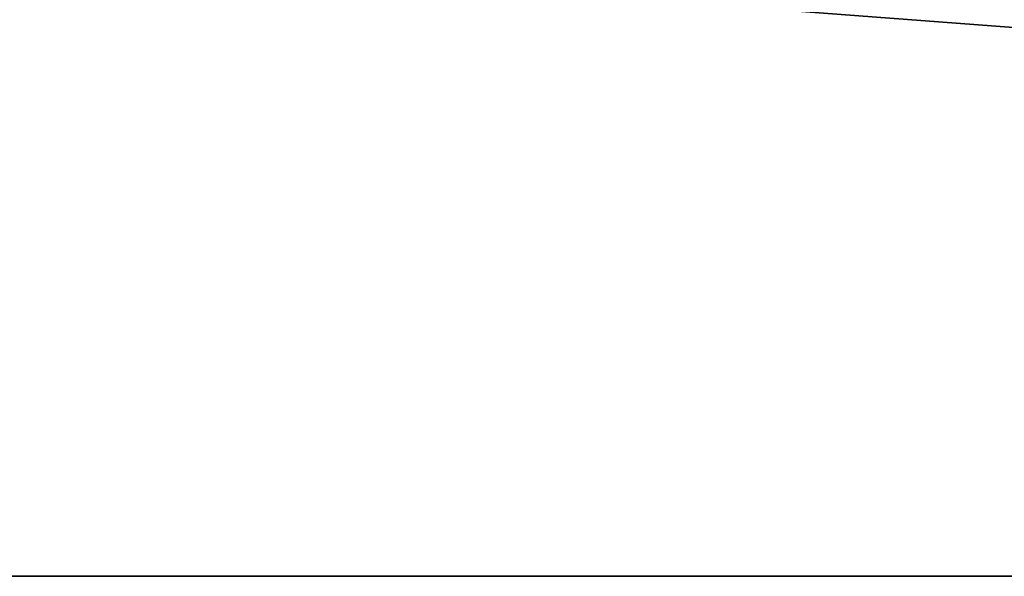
# Model space of a CAD drawing. Header units: millimetres. Extents: x -150 to 150, y -85 to 1149.
# Tile 315 of 656: x -74.337 to -73.629, y 1007.9 to 1008.3. Entities that reach past the tile are written whole.
import ezdxf

# ---------------------------------------------------------------- set-up
doc = ezdxf.new("R2010")
doc.units = ezdxf.units.MM
doc.header["$LTSCALE"] = 21.359881
doc.layers.add('9022', color=7, linetype='CONTINUOUS')
doc.layers.add('9025', color=7, linetype='CONTINUOUS')

msp = doc.modelspace()

# ---------------------------------------------------------------- linework, layer by layer
at = {"layer": '9022', "linetype": 'CONTINUOUS'}
for points in [[(-88.43379, 1007.9, 178.56739), (-68.39935, 1007.9, 166.25244), (-88.26112, 1007.9, 421.55761), (-88.43379, 1007.9, 178.56739)], [(-88.26112, 1007.9, 421.55761), (-68.39935, 1007.9, 166.25244), (-68.23326, 1007.9, 433.8322), (-88.26112, 1007.9, 421.55761)]]:
    msp.add_3dface(points, dxfattribs=at)
at = {"layer": '9025', "linetype": 'CONTINUOUS'}
for points in [[(-68.39935, 1007.9, 166.25244), (-88.43379, 1007.9, 178.56739), (-88.26112, 1009.4, 178.44239), (-68.39935, 1007.9, 166.25244)], [(-88.26112, 1007.9, 421.55761), (-68.39935, 1009.4, 433.74756), (-88.43379, 1009.4, 421.43261), (-88.26112, 1007.9, 421.55761)], [(-68.39935, 1007.9, 166.25244), (-88.26112, 1009.4, 178.44239), (-68.23326, 1009.4, 166.1678), (-68.39935, 1007.9, 166.25244)], [(-88.26112, 1007.9, 421.55761), (-68.23326, 1007.9, 433.8322), (-68.39935, 1009.4, 433.74756), (-88.26112, 1007.9, 421.55761)]]:
    msp.add_3dface(points, dxfattribs=at)

doc.saveas('drawing.dxf')
